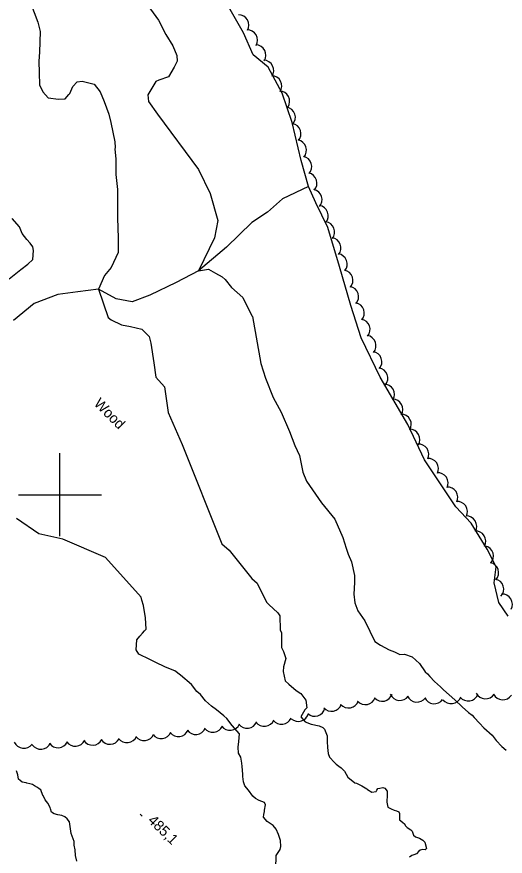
# Model space of a CAD drawing. Extents: x 642515 to 647219, y 6080136 to 6084356.
# Drawn here: x 644387.6 to 644528.9, y 6080895.6 to 6081138.3 of the extents above; entities that cross this region are included whole.
import ezdxf

# ---------------------------------------------------------------- set-up
doc = ezdxf.new("R2010")
doc.units = 0
for name, color, linetype in [('Level 1', 7, 'Continuous'), ('Level 2', 7, 'Continuous'), ('Level 3', 7, 'Continuous'), ('Level 4', 7, 'Continuous'), ('Level 44', 7, 'Continuous'), ('Level 61', 7, 'Continuous')]:
    doc.layers.add(name, color=color, linetype=linetype)

msp = doc.modelspace()

# ---------------------------------------------------------------- linework, layer by layer
at = {"layer": 'Level 1'}
for points in [[(644425.55, 6081141.53), (644428.57, 6081137.31), (644430.76, 6081133.21), (644432.74, 6081129.92), (644433.88, 6081127.06), (644433.98, 6081125.44), (644433.1, 6081123.76), (644431.47, 6081120.91), (644428.75, 6081119.95), (644427.8, 6081119.57), (644425.57, 6081115.71), (644425.68, 6081113.77), (644428.34, 6081110.18), (644440.18, 6081094.13), (644443.51, 6081087.18), (644445.76, 6081079.36), (644444.82, 6081074.35), (644440.19, 6081064.82), (644443.09, 6081065.33), (644445.12, 6081064.17), (644446.98, 6081063.15), (644447.84, 6081062.39), (644449.76, 6081060.06), (644453.03, 6081057.17)], [(644453.03, 6081057.17), (644455.62, 6081051.8), (644455.79, 6081051.65), (644458.22, 6081038.04), (644459.56, 6081033.81), (644461.72, 6081028.25), (644464.12, 6081024.01), (644466.52, 6081018.39), (644468.01, 6081014.34), (644469.34, 6081011.49), (644470.31, 6081006.67), (644471.38, 6081004.05), (644475.71, 6080997.82), (644479.61, 6080993.03), (644481.91, 6080987.81), (644482.85, 6080984.7), (644483.45, 6080982.95), (644484.41, 6080980.73), (644485.24, 6080976.79), (644485.3, 6080974.76), (644485.11, 6080971.41), (644485.36, 6080968.9), (644486.24, 6080966.6), (644488.23, 6080963.64), (644491.15, 6080957.72), (644492.77, 6080956.61), (644495.3, 6080955.31), (644496.89, 6080954.68), (644498.4, 6080953.97), (644499.7, 6080954.06), (644501.95, 6080953.31), (644504.04, 6080951.33), (644505.74, 6080948.92), (644506.35, 6080948.39), (644507.05, 6080947.62), (644508.46, 6080946.09), (644510.18, 6080944.57), (644510.97, 6080943.73), (644514.26, 6080940.86), (644516.43, 6080938.8), (644518.25, 6080937.21), (644519.32, 6080936.43), (644519.85, 6080935.73), (644521.43, 6080934.13), (644522.66, 6080932.74), (644525.04, 6080930.58), (644526.28, 6080929.11), (644527.9, 6080927.39), (644529.15, 6080926.29)]]:
    msp.add_lwpolyline(points, dxfattribs=at)
at = {"layer": 'Level 2'}
for points in [[(644391.6, 6081142.34), (644393.71, 6081136.78), (644394.36, 6081134.06), (644394.22, 6081128.06), (644394.05, 6081125.45), (644394.11, 6081122.04), (644394.18, 6081118.62), (644395.13, 6081116.57), (644396.7, 6081114.89), (644399.66, 6081114.44), (644401.6, 6081114.57), (644402.66, 6081115.78), (644402.97, 6081116.12), (644403.83, 6081118.11), (644405.05, 6081119.48), (644406.5, 6081119.72), (644409.97, 6081118.78), (644411.73, 6081116.61), (644412.87, 6081113.76), (644414.22, 6081110.11), (644414.85, 6081107.71), (644415.98, 6081102.1), (644416.08, 6081100.49), (644415.94, 6081099.99), (644416.29, 6081097.25), (644416.26, 6081092.7), (644416.71, 6081088.33), (644416.77, 6081080.04), (644416.99, 6081074.36), (644416.94, 6081070.13), (644414.95, 6081065.77), (644412.99, 6081063.52), (644411.3, 6081059.51), (644414.02, 6081051.39), (644414.88, 6081050.64), (644417.9, 6081049.21), (644420.54, 6081048.74), (644423.84, 6081047.98), (644425.94, 6081045.84), (644426.39, 6081043.92), (644427.25, 6081038.29), (644427.85, 6081034.1), (644430.31, 6081031.33), (644431.45, 6081023.93), (644435.49, 6081014.6), (644446.97, 6080985.92), (644449.04, 6080984.1), (644455.6, 6080975.92), (644457.16, 6080974.56), (644459.8, 6080969.04), (644460.49, 6080968.44)], [(644385.39, 6081062.57), (644388.79, 6081065.23), (644390.88, 6081066.75), (644392.25, 6081068.15), (644392.49, 6081070.68), (644392.25, 6081071.8), (644391.46, 6081072.8), (644390.57, 6081073.88), (644389.24, 6081075.66), (644388.46, 6081077.56), (644386.35, 6081080.01)], [(644393.99, 6080988.79), (644387.53, 6080993.23)], [(644462.51, 6080892.12), (644462.59, 6080895.86), (644463.77, 6080897.57), (644463.96, 6080898.47), (644463.93, 6080900.17), (644463.32, 6080901.92), (644462.66, 6080903.42), (644461.77, 6080904.5), (644460.07, 6080905.68), (644459.01, 6080906.91), (644459.05, 6080907.64), (644459.23, 6080908.55), (644459.28, 6080908.96), (644459.59, 6080910.52), (644459.22, 6080911.15), (644457.72, 6080911.69), (644456.62, 6080912.35), (644455.93, 6080912.96), (644454.6, 6080914.73), (644453.54, 6080915.96), (644453.22, 6080917.16), (644453.04, 6080918.69), (644453, 6080919.34), (644452.85, 6080921.6), (644452.71, 6080922.48), (644452.43, 6080924.25), (644451.78, 6080925.42), (644451.66, 6080927.2), (644451.8, 6080928.75), (644452.06, 6080930.96), (644449.95, 6080933.42), (644448.36, 6080935.43), (644447.5, 6080936.18), (644445.43, 6080937.99), (644443.9, 6080939.03), (644442.17, 6080940.53), (644440.75, 6080942.39), (644439.72, 6080943.29), (644438.12, 6080945.3), (644435.02, 6080948.01), (644433.32, 6080949.2), (644430.64, 6080950.32), (644427.63, 6080951.74), (644426.12, 6080952.45), (644422.93, 6080954.03), (644422.2, 6080955.28), (644422.33, 6080958.21), (644423.23, 6080959.24), (644423.99, 6080960.11), (644424.59, 6080960.8), (644425.04, 6080961.31), (644424.83, 6080964.55), (644424.27, 6080968.08), (644423.84, 6080969.68), (644423.63, 6080970.47), (644413.28, 6080981.96), (644400.91, 6080987.31), (644393.99, 6080988.79)], [(644460.49, 6080968.44), (644463.09, 6080966.01), (644463.72, 6080965.16), (644463.82, 6080961.1), (644464.13, 6080960.23), (644464.17, 6080955.92), (644464.73, 6080954.82), (644465.43, 6080952.83), (644464.78, 6080950.35), (644464.7, 6080949.04), (644465.21, 6080946.31), (644466.33, 6080945.33), (644468.4, 6080943.51), (644469.76, 6080942.63), (644471.19, 6080940.77), (644471.5, 6080938.52), (644470.97, 6080937.91), (644470.16, 6080936.64), (644469.8, 6080935.88), (644471.03, 6080934.5), (644472.71, 6080933.8), (644475.02, 6080933.3), (644476.11, 6080932.81), (644476.62, 6080932.35), (644477.4, 6080930.45), (644477.35, 6080928.82), (644477.46, 6080927.04), (644477.66, 6080925.35), (644478.06, 6080924.24), (644479.46, 6080922.7), (644479.85, 6080922.36), (644480.02, 6080922.21), (644480.71, 6080921.69), (644481.39, 6080921.16), (644482.43, 6080920.26), (644483.32, 6080918.49), (644485.38, 6080916.84), (644485.87, 6080916.71), (644487.39, 6080915.99), (644488.87, 6080915.08), (644489.04, 6080914.93), (644490.27, 6080914.15), (644491.52, 6080914.36), (644491.74, 6080914.7), (644492.07, 6080915.25), (644492.59, 6080915.33), (644493.44, 6080915.5), (644494.06, 6080915.26), (644494.77, 6080914.41), (644494.76, 6080913.36), (644494.61, 6080911.27), (644494.91, 6080909.79), (644495.84, 6080909.36)], [(644392.79, 6080915.98), (644392.16, 6080916.38), (644391.41, 6080916.58), (644390.51, 6080916.76), (644390.34, 6080916.83), (644389.19, 6080917.08), (644388.59, 6080917.52), (644388.12, 6080917.94), (644387.96, 6080919.14), (644387.6, 6080920.29)], [(644405.02, 6080894.18), (644404.58, 6080895.85), (644404.47, 6080897.47), (644404.22, 6080898.83), (644404.2, 6080899.84), (644403.35, 6080902.18), (644403.14, 6080903.5), (644402.84, 6080905.59), (644402.22, 6080906.44), (644401.57, 6080907), (644400.65, 6080907.43), (644399.55, 6080907.56), (644398.44, 6080907.85), (644397.71, 6080908.41), (644397.41, 6080909.28), (644397.26, 6080909.71), (644396.57, 6080910.92), (644395.82, 6080911.89), (644395.25, 6080913.14), (644395.16, 6080913.22), (644394.61, 6080914.84), (644394.1, 6080915.14), (644393.59, 6080915.51), (644392.79, 6080915.98)], [(644495.84, 6080909.36), (644496.76, 6080908.94), (644497.42, 6080908.74), (644498.13, 6080908.5), (644498.32, 6080908.02), (644498.32, 6080906.19), (644499.19, 6080905.44), (644499.79, 6080904.91), (644499.94, 6080904.47), (644500.54, 6080903.94), (644501.61, 6080903.24), (644502, 6080902.9), (644502.36, 6080901.75), (644502.92, 6080901.26), (644504.04, 6080900.88), (644505.06, 6080900.22), (644505.62, 6080899.73), (644506.11, 6080897.85), (644505.73, 6080897.5), (644504.95, 6080897.57), (644504.31, 6080897.36), (644503.88, 6080897.13), (644503.2, 6080896.35), (644502.41, 6080896.06), (644501.9, 6080895.82), (644501.16, 6080895.32)]]:
    msp.add_lwpolyline(points, dxfattribs=at)
at = {"layer": 'Level 3'}
msp.add_line((644423.3, 6080907.78), (644423.87, 6080907.22), dxfattribs=at)
at = {"layer": 'Level 4'}
for points in [[(644529.75, 6080964.98), (644526.98, 6080969), (644525.68, 6080974.67), (644526.24, 6080979.28), (644523.66, 6080984.38), (644519.06, 6080991.91), (644514.61, 6080996.66), (644505.49, 6081010.24), (644500.66, 6081020.46), (644492.68, 6081034.1), (644487.21, 6081045.51), (644484.22, 6081054.85), (644480.97, 6081066.14), (644477.55, 6081077.42), (644474.12, 6081084.52), (644471.97, 6081089.23), (644469.83, 6081096.73), (644467.24, 6081107.73), (644464.39, 6081116.18), (644460.28, 6081123.73), (644455.99, 6081127.26), (644453.17, 6081133.66), (644445.08, 6081147.87)], [(644471.97, 6081089.23), (644464.5, 6081085.67), (644460.13, 6081081.83), (644455.56, 6081078.79), (644448.27, 6081071.68), (644440.19, 6081064.82), (644433.73, 6081061.44), (644426.15, 6081057.83), (644420.98, 6081055.93), (644416.37, 6081056.76), (644411.3, 6081059.51), (644405.33, 6081058.77), (644399.52, 6081058.05), (644392.62, 6081055.39), (644386.68, 6081050.51)]]:
    msp.add_lwpolyline(points, dxfattribs=at)
at = {"layer": 'Level 44'}
for centre, start, end in [((644451.74, 6081135.89), 329.6909, 89.6688), ((644454.22, 6081131.55), 329.6909, 89.6688), ((644456.65, 6081127.19), 327.3427, 87.3206), ((644458.94, 6081122.75), 327.3427, 87.3206), ((644461.24, 6081118.31), 327.3427, 87.3206), ((644463.53, 6081113.86), 327.3427, 87.3206), ((644465.19, 6081109.2), 318.8001, 78.778), ((644466.8, 6081104.47), 318.8001, 78.778), ((644468.41, 6081099.73), 318.8001, 78.778), ((644469.93, 6081094.98), 317.3973, 77.3752), ((644471.42, 6081090.2), 317.3973, 77.3752), ((644472.91, 6081085.43), 317.3973, 77.3752), ((644474.72, 6081080.75), 321.3808, 81.3587), ((644476.54, 6081076.09), 321.3808, 81.3587), ((644478.36, 6081071.44), 321.3808, 81.3587), ((644480.18, 6081066.78), 321.3808, 81.3587), ((644481.84, 6081062.08), 319.0004, 78.9783), ((644483.47, 6081057.35), 319.0004, 78.9783), ((644485.1, 6081052.62), 319.0004, 78.9783), ((644486.78, 6081047.91), 320.0771, 80.055), ((644488.5, 6081043.21), 320.0771, 80.055), ((644490.21, 6081038.52), 320.0771, 80.055), ((644491.93, 6081033.82), 320.0771, 80.055), ((644493.82, 6081029.15), 329.2966, 89.2745), ((644496.27, 6081024.79), 329.2966, 89.2745), ((644498.71, 6081020.43), 329.2966, 89.2745), ((644501.16, 6081016.07), 329.2966, 89.2745), ((644503.77, 6081011.78), 334.022, 94), ((644506.56, 6081007.63), 334.022, 94), ((644509.36, 6081003.49), 334.022, 94), ((644512.16, 6080999.34), 334.022, 94), ((644514.95, 6080995.2), 334.022, 94), ((644517.61, 6080990.98), 331.4998, 91.4778), ((644520.22, 6080986.71), 331.4998, 91.4778), ((644522.47, 6080982.37), 317.1899, 77.1678), ((644523.95, 6080977.59), 317.1899, 77.1678), ((644525.43, 6080972.82), 317.1899, 77.1678), ((644527.93, 6080968.42), 331.93, 91.9079), ((644488.43, 6080942.46), 221.2389, 341.2169), ((644493.34, 6080943.43), 221.2389, 341.2169), ((644498.37, 6080943.67), 204.4293, 324.4072), ((644503.34, 6080943.18), 204.4293, 324.4072), ((644508.32, 6080942.7), 204.4293, 324.4072), ((644513.21, 6080942.74), 218.6696, 338.6476), ((644518.15, 6080943.49), 218.6696, 338.6476), ((644523.16, 6080944.13), 206.7415, 326.7194), ((644528.15, 6080943.84), 206.7415, 326.7194), ((644478.63, 6080940.52), 221.2389, 341.2169), ((644483.53, 6080941.49), 221.2389, 341.2169), ((644469.04, 6080937.58), 227.5171, 347.495), ((644473.8, 6080939.09), 227.5171, 347.495), ((644449.28, 6080935.03), 216.8413, 336.8192), ((644454.24, 6080935.63), 216.8413, 336.8192), ((644459.21, 6080936.2), 216.529, 336.507), ((644464.18, 6080936.77), 216.529, 336.507), ((644429.42, 6080932.62), 216.9966, 336.9746), ((644434.39, 6080933.22), 216.9966, 336.9746), ((644439.35, 6080933.83), 216.9966, 336.9746), ((644444.31, 6080934.44), 216.9966, 336.9746), ((644404.55, 6080930.41), 214.8777, 334.8556), ((644409.55, 6080930.72), 212.8289, 332.8069), ((644414.54, 6080930.97), 212.8289, 332.8069), ((644419.49, 6080931.45), 216.675, 336.653), ((644424.46, 6080932.03), 216.675, 336.653), ((644389.66, 6080929.82), 203.8524, 323.8303), ((644394.58, 6080929.56), 214.8777, 334.8556), ((644399.56, 6080929.98), 214.8777, 334.8556)]:
    msp.add_arc(centre, 3, start, end, dxfattribs=at)
at = {"layer": 'Level 61'}
for p, q in [((644400, 6081012.16), (644400, 6080988.16)), ((644412.16, 6081000), (644388.16, 6081000))]:
    msp.add_line(p, q, dxfattribs=at)

# ---------------------------------------------------------------- texts
at = {"layer": 'Level 3'}
msp.add_text('485,1', height=3, rotation=315.59, dxfattribs=at).set_placement((644425.33, 6080905.74))
at = {"layer": 'Level 44'}
msp.add_text('Wood', height=3, rotation=315.1749, dxfattribs=at).set_placement((644409.71, 6081026.22))

doc.saveas('drawing.dxf')
